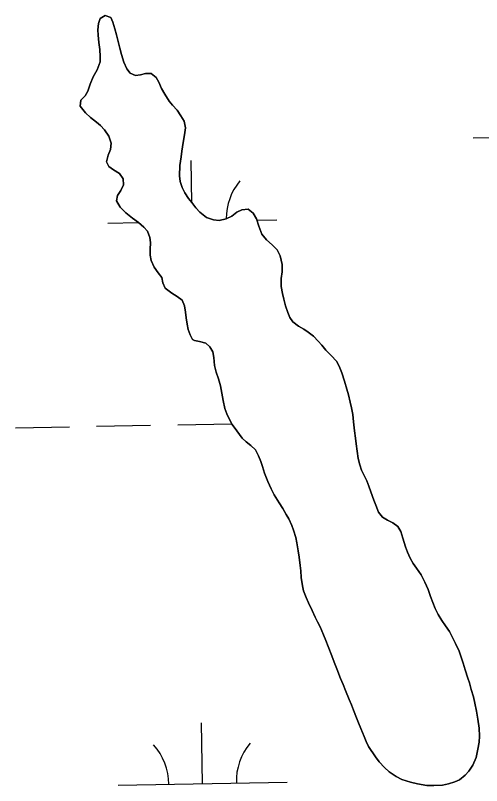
# Model space of a CAD drawing. Extents: x 3957609 to 3995875, y 234277 to 260273.
# Drawn here: x 3962752.2 to 3963028, y 240073.2 to 240528.9 of the extents above; entities that cross this region are included whole.
import ezdxf

# ---------------------------------------------------------------- set-up
doc = ezdxf.new("R2010")
doc.units = 0
doc.layers.add('V-TOPO-SHOR', color=7, linetype='Continuous')
doc.layers.add('V-WETL-SWMP', color=7, linetype='Continuous')

msp = doc.modelspace()

# ---------------------------------------------------------------- linework, layer by layer
at = {"layer": 'V-TOPO-SHOR'}
for points in [[(3962857.011, 240337.12), (3962855.567, 240339.961), (3962854.516, 240343.043), (3962853.781, 240346.285), (3962853.281, 240350.004), (3962852.944, 240353.328), (3962852.284, 240357.125), (3962850.838, 240360.361), (3962847.893, 240362.638), (3962844.713, 240364.518), (3962840.891, 240367.502), (3962839.365, 240370.658), (3962838.792, 240373.902), (3962836.713, 240376.661), (3962834.237, 240379.97), (3962832.627, 240383.919), (3962831.972, 240387.003), (3962831.949, 240390.489), (3962832.24, 240394.529), (3962831.825, 240397.536), (3962830.375, 240401.249), (3962828.22, 240403.53), (3962824.956, 240406.281), (3962821.453, 240408.87), (3962817.632, 240412.091), (3962814.126, 240415.395), (3962811.963, 240419.103), (3962812.575, 240422.433), (3962814.693, 240425.376), (3962816.256, 240428.635), (3962815.996, 240432.116), (3962813.837, 240435.27), (3962810.337, 240437.624), (3962807.474, 240439.506), (3962806.188, 240442.346), (3962807.111, 240446.233), (3962808.514, 240449.647), (3962808.807, 240453.293), (3962807.433, 240457.481), (3962804.955, 240461.188), (3962802.563, 240463.705), (3962800.253, 240465.749), (3962796.748, 240468.577), (3962793.722, 240471.329), (3962790.529, 240475.108), (3962790.901, 240478.676), (3962793.416, 240481.383), (3962794.983, 240484.166), (3962796.382, 240488.213), (3962798.254, 240492.582), (3962800.681, 240496.794), (3962802.313, 240501.478), (3962802.45, 240504.646), (3962802.186, 240508.685), (3962801.682, 240512.957), (3962801.1, 240517.229), (3962800.92, 240520.318), (3962801.371, 240524.201), (3962802.38, 240527.137), (3962805.299, 240528.899), (3962808.633, 240527.654), (3962809.919, 240524.811), (3962811.054, 240520.938), (3962812.027, 240517.461), (3962813.247, 240512.638), (3962813.98, 240509.473), (3962814.953, 240505.838), (3962816.409, 240501.255), (3962818.179, 240497.306), (3962820.176, 240494.705), (3962823.194, 240493.3), (3962826.201, 240493.716), (3962829.203, 240494.527), (3962832.531, 240494.472), (3962835.556, 240492.115), (3962837, 240489.354), (3962838.608, 240485.563), (3962840.531, 240482.249), (3962843.25, 240478.227), (3962845.165, 240475.866), (3962847.879, 240472.874), (3962850.119, 240469.404), (3962852.04, 240466.328), (3962852.778, 240462.453), (3962852.173, 240458.171), (3962851.41, 240453.731), (3962850.732, 240448.66), (3962850.199, 240445.172), (3962849.521, 240440.02), (3962849.245, 240433.999), (3962849.661, 240430.677), (3962850.873, 240427.119), (3962852.477, 240423.963), (3962854.717, 240420.652), (3962856.554, 240418.131), (3962858.872, 240415.057), (3962861.265, 240412.46), (3962865.324, 240409.398), (3962869.373, 240407.999), (3962872.858, 240407.626), (3962876.813, 240408.523)], [(3962876.813, 240408.523), (3962880.206, 240410.049), (3962883.201, 240412.445), (3962886.121, 240413.811), (3962889.84, 240414.231), (3962892.865, 240411.876), (3962894.868, 240408.562), (3962896.162, 240404.294), (3962898.096, 240399.555), (3962900.732, 240396.168), (3962904.078, 240393.102), (3962907.025, 240390.192), (3962908.792, 240386.639), (3962910.013, 240381.58), (3962909.964, 240377.144), (3962909.436, 240373.261), (3962909.466, 240368.43), (3962910.285, 240364.317), (3962911.099, 240361.075), (3962912.075, 240357.123), (3962913.37, 240353.092), (3962914.576, 240350.17), (3962916.335, 240347.647), (3962919.68, 240344.976), (3962922.856, 240343.336), (3962925.324, 240341.529), (3962928.509, 240339.096), (3962931.3, 240336.184), (3962933.452, 240333.823), (3962935.926, 240330.908), (3962938.957, 240327.683), (3962942.068, 240324.297), (3962943.75, 240321.377), (3962945.36, 240317.428), (3962946.898, 240312.45), (3962948.274, 240307.866), (3962949.169, 240304.467), (3962950.228, 240300.039), (3962951.041, 240296.717), (3962951.78, 240292.762), (3962952.204, 240288.49), (3962952.714, 240283.108), (3962953.375, 240278.836), (3962953.793, 240275.512), (3962954.457, 240271.16), (3962955.038, 240266.81), (3962955.935, 240262.935), (3962956.906, 240259.853), (3962958.27, 240257.17), (3962960.038, 240253.459), (3962961.246, 240250.299), (3962962.456, 240246.981), (3962964.23, 240242.162), (3962965.358, 240239.08), (3962966.97, 240235.054), (3962969.444, 240232.139), (3962972.387, 240230.18), (3962975.406, 240228.615), (3962978.349, 240226.575), (3962980.27, 240223.501), (3962981.484, 240219.548), (3962982.942, 240214.49), (3962984.153, 240211.33), (3962985.681, 240207.776), (3962987.444, 240204.621), (3962989.521, 240201.782), (3962992.238, 240197.919), (3962994.405, 240193.658), (3962996.334, 240189.316), (3962997.786, 240185.128), (3962999.156, 240181.572), (3963000.526, 240178.099), (3963002.372, 240174.468), (3963004.455, 240170.917), (3963006.613, 240167.765), (3963008.931, 240164.373), (3963010.455, 240161.613), (3963012.622, 240157.351), (3963014.631, 240152.691), (3963015.682, 240149.769), (3963017.134, 240145.659), (3963018.346, 240141.708), (3963019.804, 240136.887), (3963020.773, 240134.042), (3963021.91, 240130.012), (3963023.124, 240125.822), (3963024.019, 240122.105), (3963025.002, 240117.281), (3963025.748, 240112.454), (3963026.573, 240107.234), (3963026.841, 240102.485), (3963026.548, 240098.919), (3963025.784, 240094.717), (3963024.707, 240089.957), (3963022.758, 240085.273), (3963020.484, 240081.773), (3963018.283, 240079.383), (3963014.895, 240076.747), (3963012.133, 240075.461), (3963008.417, 240074.249), (3963004.938, 240073.514)], [(3963004.938, 240073.514), (3962999.713, 240073.241), (3962995.675, 240073.372), (3962990.125, 240074.366), (3962985.84, 240075.367), (3962980.761, 240076.917), (3962977.425, 240078.56), (3962973.368, 240081.382), (3962970.579, 240083.979), (3962967.468, 240087.362), (3962965.153, 240090.199), (3962961.152, 240096.429), (3962959.788, 240099.269), (3962958.499, 240102.35), (3962956.488, 240107.089), (3962955.2, 240110.326), (3962954.072, 240113.329), (3962952.298, 240117.91), (3962951.012, 240121.068), (3962949.724, 240124.228), (3962947.551, 240129.44), (3962946.103, 240132.996), (3962944.573, 240136.629), (3962942.398, 240142.314), (3962940.788, 240146.185), (3962939.416, 240150.056), (3962937.241, 240155.505), (3962935.793, 240159.061), (3962934.425, 240162.376), (3962932.414, 240167.115), (3962930.97, 240170.036), (3962929.604, 240172.879), (3962927.759, 240176.745), (3962925.588, 240181.325), (3962924.142, 240184.483), (3962922.69, 240188.513), (3962921.959, 240191.438), (3962921.293, 240196.342), (3962921.029, 240200.221), (3962920.691, 240203.467), (3962920.026, 240208.293), (3962919.526, 240212.092), (3962918.623, 240216.837), (3962918.047, 240220.081), (3962916.673, 240224.347), (3962915.704, 240227.192), (3962913.937, 240230.98), (3962912.336, 240233.663), (3962910.333, 240237.135), (3962908.252, 240240.446), (3962905.37, 240245.179), (3962903.603, 240248.89), (3962901.516, 240253.152), (3962899.583, 240258.129), (3962898.368, 240262.001), (3962897.32, 240264.924), (3962896.109, 240268.242), (3962894.266, 240271.873), (3962891.554, 240274.468), (3962888.769, 240276.667), (3962886.457, 240278.871), (3962883.262, 240283.124), (3962880.544, 240286.829), (3962878.863, 240289.748), (3962877.257, 240293.143), (3962876.207, 240296.383), (3962875.066, 240301.126), (3962874.325, 240305.398), (3962873.583, 240309.748), (3962872.289, 240313.859), (3962870.997, 240317.809), (3962870.1, 240321.762), (3962869.592, 240326.511), (3962869.016, 240329.913), (3962867.335, 240332.754), (3962864.785, 240334.953), (3962861.136, 240335.959), (3962858.201, 240336.653), (3962857.011, 240337.12)]]:
    msp.add_lwpolyline(points, dxfattribs=at)
at = {"layer": 'V-WETL-SWMP'}
for p, q in [((3962805.299, 240528.899), (3962802.381, 240527.137)), ((3962808.633, 240527.653), (3962805.299, 240528.899)), ((3962801.371, 240524.2), (3962800.921, 240520.317)), ((3962802.381, 240527.137), (3962801.371, 240524.2)), ((3962809.919, 240524.811), (3962808.633, 240527.653)), ((3962811.054, 240520.938), (3962809.919, 240524.811)), ((3962800.921, 240520.317), (3962801.1, 240517.23)), ((3962812.027, 240517.46), (3962811.054, 240520.938)), ((3962801.1, 240517.23), (3962801.682, 240512.957)), ((3962813.247, 240512.637), (3962812.027, 240517.46)), ((3962801.682, 240512.957), (3962802.186, 240508.684)), ((3962813.98, 240509.474), (3962813.247, 240512.637)), ((3962802.186, 240508.684), (3962802.45, 240504.647)), ((3962814.954, 240505.838), (3962813.98, 240509.474)), ((3962816.41, 240501.255), (3962814.954, 240505.838)), ((3962802.312, 240501.478), (3962800.68, 240496.795)), ((3962802.45, 240504.647), (3962802.312, 240501.478)), ((3962818.178, 240497.307), (3962816.41, 240501.255)), ((3962800.68, 240496.795), (3962798.253, 240492.582)), ((3962820.175, 240494.706), (3962818.178, 240497.307)), ((3962798.253, 240492.582), (3962796.381, 240488.214)), ((3962823.194, 240493.301), (3962820.175, 240494.706)), ((3962826.201, 240493.717), (3962823.194, 240493.301)), ((3962829.204, 240494.528), (3962826.201, 240493.717)), ((3962832.531, 240494.471), (3962829.204, 240494.528)), ((3962835.556, 240492.115), (3962832.531, 240494.471)), ((3962836.999, 240489.353), (3962835.556, 240492.115)), ((3962796.381, 240488.214), (3962794.983, 240484.166)), ((3962838.608, 240485.563), (3962836.999, 240489.353)), ((3962794.983, 240484.166), (3962793.417, 240481.384)), ((3962840.531, 240482.249), (3962838.608, 240485.563)), ((3962790.901, 240478.675), (3962790.528, 240475.109)), ((3962793.417, 240481.384), (3962790.901, 240478.675)), ((3962843.25, 240478.228), (3962840.531, 240482.249)), ((3962845.166, 240475.865), (3962843.25, 240478.228)), ((3962790.528, 240475.109), (3962793.721, 240471.329)), ((3962847.878, 240472.874), (3962845.166, 240475.865)), ((3962793.721, 240471.329), (3962796.748, 240468.577)), ((3962850.119, 240469.404), (3962847.878, 240472.874)), ((3962852.04, 240466.328), (3962850.119, 240469.404)), ((3962796.748, 240468.577), (3962800.252, 240465.749)), ((3962800.252, 240465.749), (3962802.562, 240463.705)), ((3962852.778, 240462.453), (3962852.04, 240466.328)), ((3962802.562, 240463.705), (3962804.954, 240461.187)), ((3962804.954, 240461.187), (3962807.433, 240457.481)), ((3962852.173, 240458.172), (3962852.778, 240462.453)), ((3962807.433, 240457.481), (3962808.807, 240453.293)), ((3962851.41, 240453.732), (3962852.173, 240458.172)), ((3963023.077, 240456.435), (3963039.251, 240456.729)), ((3962808.807, 240453.293), (3962808.515, 240449.648)), ((3962850.731, 240448.66), (3962851.41, 240453.732)), ((3962807.112, 240446.234), (3962806.187, 240442.347)), ((3962808.515, 240449.648), (3962807.112, 240446.234)), ((3962850.199, 240445.172), (3962850.731, 240448.66)), ((3962806.187, 240442.347), (3962807.473, 240439.505)), ((3962849.521, 240440.02), (3962850.199, 240445.172)), ((3962856.685, 240417.958), (3962856.23, 240442.969)), ((3962807.473, 240439.505), (3962810.336, 240437.623)), ((3962810.336, 240437.623), (3962813.836, 240435.27)), ((3962849.244, 240433.999), (3962849.521, 240440.02)), ((3962813.836, 240435.27), (3962815.995, 240432.117)), ((3962849.661, 240430.676), (3962849.244, 240433.999)), ((3962816.256, 240428.634), (3962814.693, 240425.377)), ((3962815.995, 240432.117), (3962816.256, 240428.634)), ((3962850.873, 240427.12), (3962849.661, 240430.676)), ((3962814.693, 240425.377), (3962812.575, 240422.433)), ((3962852.477, 240423.963), (3962850.873, 240427.12)), ((3962854.717, 240420.652), (3962852.477, 240423.963)), ((3962812.575, 240422.433), (3962811.963, 240419.103)), ((3962811.963, 240419.103), (3962814.126, 240415.395)), ((3962856.555, 240418.13), (3962854.717, 240420.652)), ((3962814.126, 240415.395), (3962817.632, 240412.092)), ((3962858.872, 240415.057), (3962856.555, 240418.13)), ((3962861.265, 240412.459), (3962858.872, 240415.057)), ((3962817.632, 240412.092), (3962821.454, 240408.87)), ((3962865.324, 240409.397), (3962861.265, 240412.459)), ((3962880.207, 240410.05), (3962876.812, 240408.523)), ((3962883.201, 240412.445), (3962880.207, 240410.05)), ((3962886.122, 240413.811), (3962883.201, 240412.445)), ((3962889.841, 240414.232), (3962886.122, 240413.811)), ((3962892.866, 240411.876), (3962889.841, 240414.232)), ((3962894.868, 240408.563), (3962892.866, 240411.876)), ((3962806.893, 240406.066), (3962824.805, 240406.392)), ((3962821.454, 240408.87), (3962824.956, 240406.28)), ((3962824.956, 240406.28), (3962828.221, 240403.53)), ((3962869.372, 240407.999), (3962865.324, 240409.397)), ((3962872.859, 240407.626), (3962869.372, 240407.999)), ((3962876.812, 240408.523), (3962872.859, 240407.626)), ((3962896.163, 240404.295), (3962894.868, 240408.563)), ((3962895.139, 240407.671), (3962906.876, 240407.884)), ((3962828.221, 240403.53), (3962830.374, 240401.248)), ((3962830.374, 240401.248), (3962831.824, 240397.535)), ((3962898.095, 240399.556), (3962896.163, 240404.295)), ((3962831.824, 240397.535), (3962832.24, 240394.529)), ((3962900.731, 240396.168), (3962898.095, 240399.556)), ((3962904.077, 240393.102), (3962900.731, 240396.168)), ((3962832.24, 240394.529), (3962831.95, 240390.488)), ((3962907.026, 240390.191), (3962904.077, 240393.102)), ((3962831.95, 240390.488), (3962831.973, 240387.004)), ((3962831.973, 240387.004), (3962832.627, 240383.919)), ((3962908.792, 240386.639), (3962907.026, 240390.191)), ((3962832.627, 240383.919), (3962834.237, 240379.97)), ((3962910.013, 240381.579), (3962908.792, 240386.639)), ((3962834.237, 240379.97), (3962836.714, 240376.661)), ((3962909.963, 240377.144), (3962910.013, 240381.579)), ((3962836.714, 240376.661), (3962838.791, 240373.903)), ((3962838.791, 240373.903), (3962839.366, 240370.659)), ((3962909.435, 240373.26), (3962909.963, 240377.144)), ((3962839.366, 240370.659), (3962840.892, 240367.502)), ((3962909.466, 240368.429), (3962909.435, 240373.26)), ((3962840.892, 240367.502), (3962844.713, 240364.518)), ((3962844.713, 240364.518), (3962847.893, 240362.638)), ((3962910.285, 240364.317), (3962909.466, 240368.429)), ((3962911.099, 240361.075), (3962910.285, 240364.317)), ((3962847.893, 240362.638), (3962850.838, 240360.361)), ((3962850.838, 240360.361), (3962852.285, 240357.124)), ((3962912.075, 240357.122), (3962911.099, 240361.075)), ((3962852.285, 240357.124), (3962852.944, 240353.327)), ((3962913.369, 240353.092), (3962912.075, 240357.122)), ((3962852.944, 240353.327), (3962853.282, 240350.003)), ((3962914.576, 240350.17), (3962913.369, 240353.092)), ((3962853.282, 240350.003), (3962853.782, 240346.284)), ((3962853.782, 240346.284), (3962854.516, 240343.042)), ((3962916.335, 240347.647), (3962914.576, 240350.17)), ((3962919.679, 240344.977), (3962916.335, 240347.647)), ((3962854.516, 240343.042), (3962855.566, 240339.961)), ((3962922.857, 240343.335), (3962919.679, 240344.977)), ((3962925.324, 240341.53), (3962922.857, 240343.335)), ((3962928.508, 240339.096), (3962925.324, 240341.53)), ((3962855.566, 240339.961), (3962857.01, 240337.119)), ((3962857.01, 240337.119), (3962858.201, 240336.652)), ((3962931.299, 240336.184), (3962928.508, 240339.096)), ((3962858.201, 240336.652), (3962861.136, 240335.959)), ((3962861.136, 240335.959), (3962864.785, 240334.953)), ((3962864.785, 240334.953), (3962867.334, 240332.753)), ((3962867.334, 240332.753), (3962869.016, 240329.913)), ((3962933.452, 240333.822), (3962931.299, 240336.184)), ((3962935.927, 240330.909), (3962933.452, 240333.822)), ((3962869.016, 240329.913), (3962869.592, 240326.511)), ((3962938.957, 240327.682), (3962935.927, 240330.909)), ((3962869.592, 240326.511), (3962870.099, 240321.763)), ((3962942.068, 240324.297), (3962938.957, 240327.682)), ((3962943.75, 240321.378), (3962942.068, 240324.297)), ((3962870.099, 240321.763), (3962870.996, 240317.809)), ((3962945.36, 240317.429), (3962943.75, 240321.378)), ((3962870.996, 240317.809), (3962872.289, 240313.858)), ((3962946.898, 240312.45), (3962945.36, 240317.429)), ((3962872.289, 240313.858), (3962873.584, 240309.749)), ((3962873.584, 240309.749), (3962874.325, 240305.398)), ((3962948.274, 240307.866), (3962946.898, 240312.45)), ((3962874.325, 240305.398), (3962875.066, 240301.127)), ((3962949.168, 240304.466), (3962948.274, 240307.866)), ((3962875.066, 240301.127), (3962876.206, 240296.383)), ((3962950.227, 240300.039), (3962949.168, 240304.466)), ((3962876.206, 240296.383), (3962877.257, 240293.143)), ((3962951.04, 240296.718), (3962950.227, 240300.039)), ((3962951.779, 240292.763), (3962951.04, 240296.718)), ((3962877.257, 240293.143), (3962878.863, 240289.748)), ((3962952.203, 240288.49), (3962951.779, 240292.763)), ((3962848.225, 240286.727), (3962880.22, 240287.309)), ((3962878.863, 240289.748), (3962880.545, 240286.829)), ((3962880.545, 240286.829), (3962883.262, 240283.125)), ((3962952.714, 240283.108), (3962952.203, 240288.49)), ((3962752.241, 240284.982), (3962784.236, 240285.563)), ((3962800.233, 240285.854), (3962832.228, 240286.436)), ((3962883.262, 240283.125), (3962886.458, 240278.87)), ((3962953.376, 240278.836), (3962952.714, 240283.108)), ((3962886.458, 240278.87), (3962888.769, 240276.667)), ((3962953.794, 240275.513), (3962953.376, 240278.836)), ((3962888.769, 240276.667), (3962891.555, 240274.468)), ((3962891.555, 240274.468), (3962894.265, 240271.873)), ((3962954.456, 240271.161), (3962953.794, 240275.513)), ((3962894.265, 240271.873), (3962896.11, 240268.242)), ((3962955.039, 240266.81), (3962954.456, 240271.161)), ((3962896.11, 240268.242), (3962897.32, 240264.924)), ((3962897.32, 240264.924), (3962898.369, 240262.001)), ((3962955.936, 240262.935), (3962955.039, 240266.81)), ((3962898.369, 240262.001), (3962899.582, 240258.129)), ((3962956.906, 240259.853), (3962955.936, 240262.935)), ((3962958.27, 240257.17), (3962956.906, 240259.853)), ((3962899.582, 240258.129), (3962901.516, 240253.152)), ((3962960.037, 240253.459), (3962958.27, 240257.17)), ((3962901.516, 240253.152), (3962903.603, 240248.89)), ((3962961.246, 240250.299), (3962960.037, 240253.459)), ((3962962.456, 240246.981), (3962961.246, 240250.299)), ((3962903.603, 240248.89), (3962905.37, 240245.179)), ((3962964.23, 240242.162), (3962962.456, 240246.981)), ((3962905.37, 240245.179), (3962908.252, 240240.447)), ((3962965.359, 240239.081), (3962964.23, 240242.162)), ((3962908.252, 240240.447), (3962910.333, 240237.134)), ((3962910.333, 240237.134), (3962912.335, 240233.663)), ((3962966.969, 240235.053), (3962965.359, 240239.081)), ((3962912.335, 240233.663), (3962913.937, 240230.981)), ((3962969.443, 240232.139), (3962966.969, 240235.053)), ((3962972.386, 240230.179), (3962969.443, 240232.139)), ((3962913.937, 240230.981), (3962915.704, 240227.192)), ((3962975.406, 240228.615), (3962972.386, 240230.179)), ((3962978.349, 240226.575), (3962975.406, 240228.615)), ((3962915.704, 240227.192), (3962916.673, 240224.347)), ((3962916.673, 240224.347), (3962918.048, 240220.08)), ((3962980.27, 240223.5), (3962978.349, 240226.575)), ((3962981.484, 240219.548), (3962980.27, 240223.5)), ((3962918.048, 240220.08), (3962918.623, 240216.837)), ((3962982.943, 240214.489), (3962981.484, 240219.548)), ((3962918.623, 240216.837), (3962919.526, 240212.091)), ((3962984.152, 240211.33), (3962982.943, 240214.489)), ((3962919.526, 240212.091), (3962920.026, 240208.293)), ((3962985.68, 240207.776), (3962984.152, 240211.33)), ((3962920.026, 240208.293), (3962920.692, 240203.467)), ((3962987.443, 240204.62), (3962985.68, 240207.776)), ((3962920.692, 240203.467), (3962921.03, 240200.222)), ((3962921.03, 240200.222), (3962921.293, 240196.343)), ((3962989.521, 240201.783), (3962987.443, 240204.62)), ((3962992.239, 240197.92), (3962989.521, 240201.783)), ((3962921.293, 240196.343), (3962921.959, 240191.438)), ((3962994.405, 240193.658), (3962992.239, 240197.92)), ((3962921.959, 240191.438), (3962922.691, 240188.513)), ((3962996.334, 240189.315), (3962994.405, 240193.658)), ((3962922.691, 240188.513), (3962924.143, 240184.483)), ((3962997.787, 240185.128), (3962996.334, 240189.315)), ((3962924.143, 240184.483), (3962925.589, 240181.325)), ((3962999.157, 240181.573), (3962997.787, 240185.128)), ((3962925.589, 240181.325), (3962927.758, 240176.746)), ((3963000.526, 240178.098), (3962999.157, 240181.573)), ((3963002.372, 240174.467), (3963000.526, 240178.098)), ((3962927.758, 240176.746), (3962929.604, 240172.878)), ((3962929.604, 240172.878), (3962930.97, 240170.036)), ((3963004.454, 240170.917), (3963002.372, 240174.467)), ((3962930.97, 240170.036), (3962932.414, 240167.116)), ((3963006.613, 240167.764), (3963004.454, 240170.917)), ((3962932.414, 240167.116), (3962934.425, 240162.377)), ((3963008.932, 240164.374), (3963006.613, 240167.764)), ((3963010.455, 240161.612), (3963008.932, 240164.374)), ((3962934.425, 240162.377), (3962935.793, 240159.06)), ((3963012.621, 240157.35), (3963010.455, 240161.612)), ((3962935.793, 240159.06), (3962937.242, 240155.506)), ((3962937.242, 240155.506), (3962939.417, 240150.056)), ((3963014.632, 240152.691), (3963012.621, 240157.35)), ((3962939.417, 240150.056), (3962940.788, 240146.185)), ((3963015.681, 240149.768), (3963014.632, 240152.691)), ((3962940.788, 240146.185), (3962942.398, 240142.315)), ((3963017.133, 240145.659), (3963015.681, 240149.768)), ((3963018.347, 240141.708), (3963017.133, 240145.659)), ((3962942.398, 240142.315), (3962944.573, 240136.628)), ((3963019.804, 240136.886), (3963018.347, 240141.708)), ((3962944.573, 240136.628), (3962946.102, 240132.995)), ((3963020.774, 240134.042), (3963019.804, 240136.886)), ((3962946.102, 240132.995), (3962947.551, 240129.441)), ((3963021.909, 240130.011), (3963020.774, 240134.042)), ((3962947.551, 240129.441), (3962949.724, 240124.228)), ((3963023.124, 240125.821), (3963021.909, 240130.011)), ((3962949.724, 240124.228), (3962951.012, 240121.069)), ((3963024.02, 240122.105), (3963023.124, 240125.821)), ((3962951.012, 240121.069), (3962952.299, 240117.91)), ((3963025.002, 240117.281), (3963024.02, 240122.105)), ((3962952.299, 240117.91), (3962954.072, 240113.329)), ((3963025.747, 240112.455), (3963025.002, 240117.281)), ((3962862.933, 240074.355), (3962862.278, 240110.349)), ((3962954.072, 240113.329), (3962955.2, 240110.327)), ((3962955.2, 240110.327), (3962956.489, 240107.088)), ((3963026.573, 240107.234), (3963025.747, 240112.455)), ((3962956.489, 240107.088), (3962958.5, 240102.35)), ((3963026.842, 240102.484), (3963026.573, 240107.234)), ((3962958.5, 240102.35), (3962959.787, 240099.27)), ((3963026.549, 240098.919), (3963026.842, 240102.484)), ((3962959.787, 240099.27), (3962961.152, 240096.428)), ((3962961.152, 240096.428), (3962965.153, 240090.198)), ((3963025.785, 240094.716), (3963026.549, 240098.919)), ((3963024.707, 240089.958), (3963025.785, 240094.716)), ((3962965.153, 240090.198), (3962967.468, 240087.363)), ((3962967.468, 240087.363), (3962970.579, 240083.978)), ((3963022.758, 240085.273), (3963024.707, 240089.958)), ((3962970.579, 240083.978), (3962973.368, 240081.383)), ((3963018.283, 240079.383), (3963020.485, 240081.773)), ((3963020.485, 240081.773), (3963022.758, 240085.273)), ((3962973.368, 240081.383), (3962977.425, 240078.559)), ((3962977.425, 240078.559), (3962980.762, 240076.918)), ((3963014.895, 240076.747), (3963018.283, 240079.383)), ((3962812.941, 240073.446), (3962912.924, 240075.264)), ((3962980.762, 240076.918), (3962985.841, 240075.368)), ((3962985.841, 240075.368), (3962990.124, 240074.366)), ((3962990.124, 240074.366), (3962995.674, 240073.373)), ((3962995.674, 240073.373), (3962999.714, 240073.242)), ((3962999.714, 240073.242), (3963004.938, 240073.514)), ((3963004.938, 240073.514), (3963008.418, 240074.249)), ((3963008.418, 240074.249), (3963012.132, 240075.462)), ((3963012.132, 240075.462), (3963014.895, 240076.747))]:
    msp.add_line(p, q, dxfattribs=at)
for centre, start, end in [((3962912.11, 240408.454), 140.26988, 179.85065), ((3962807.69, 240073.826), 0.26988, 41.81354), ((3962918.158, 240075.834), 140.26988, 181.81353)]:
    msp.add_arc(centre, 35.246, start, end, dxfattribs=at)

doc.saveas('drawing.dxf')
